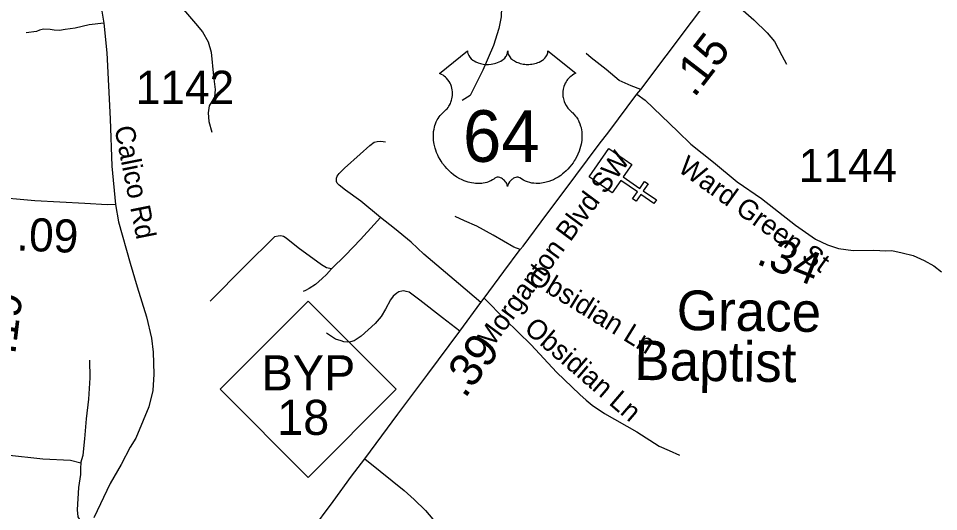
# Model space of a CAD drawing. Extents: x 1159738 to 1321356, y 736314 to 882035.
# Drawn here: x 1227136 to 1230616, y 777846 to 779708 of the extents above; entities that cross this region are included whole.
import ezdxf

# ---------------------------------------------------------------- set-up
doc = ezdxf.new("R2010")
doc.units = 0
for name, color, linetype in [('Exist Cultural Church CELL', 7, 'Continuous'), ('Exist Cultural Church Label', 7, 'Continuous'), ('Exist Road Non-System Type 51', 7, 'Continuous'), ('Exist Road Non-System Type 51 Label', 7, 'Continuous'), ('Exist Road Primary NC Shield CELL', 7, 'Continuous'), ('Exist Road Primary NC Shield Number Label', 7, 'Continuous'), ('Exist Road Primary US Attributed', 7, 'Continuous'), ('Exist Road Primary US Mileage Hundredths English Label', 7, 'Continuous'), ('Exist Road Primary US Shield CELL', 7, 'Continuous'), ('Exist Road Primary US Shield Number Label', 7, 'Continuous'), ('Exist Road Secondary Mileage Hundredths English Label', 7, 'Continuous'), ('Exist Road Secondary Type 51 Attributed', 7, 'Continuous'), ('Exist Road Secondary Type 51 Label', 7, 'Continuous'), ('Exist Road Secondary Type 51 Number Label', 7, 'Continuous')]:
    doc.layers.add(name, color=color, linetype=linetype)

msp = doc.modelspace()

# ---------------------------------------------------------------- linework, layer by layer
at = {"layer": 'Exist Cultural Church CELL'}
msp.add_lwpolyline([(1229455.9, 779156.5), (1229423.5, 779109.6), (1229486.1, 779066.2), (1229504.3, 779092.5), (1229517.5, 779083.4), (1229499.2, 779057.1), (1229548.6, 779022.8), (1229539.5, 779009.6), (1229490.1, 779043.9), (1229471.8, 779017.7), (1229458.7, 779026.8), (1229476.9, 779053.1), (1229414.4, 779096.5), (1229381.4, 779049.2), (1229294, 779109.9), (1229368.5, 779217.2)], close=True, dxfattribs=at)
at = {"layer": 'Exist Road Non-System Type 51'}
for points in [[(1228884.3, 780049.3), (1228929.9, 779918.3), (1228957.7, 779821.7), (1228963.2, 779750.7), (1228962.1, 779714), (1228953.2, 779670.8), (1228932.2, 779606.4), (1228892.2, 779513.2), (1228844.7, 779417.1), (1228813.6, 779398.2)], [(1227898.3, 780003.9), (1227860.7, 779980.5), (1227825.2, 779950.5), (1227786.4, 779908.3), (1227759.8, 779861.7), (1227746.5, 779828.4), (1227742, 779792.9), (1227746.5, 779765.2), (1227760.9, 779741.9), (1227805.2, 779689.7), (1227831.8, 779657.5), (1227854, 779619.8), (1227865.1, 779580.9), (1227874, 779489.9), (1227880.6, 779440), (1227877.3, 779410.4), (1227857.3, 779378.2), (1227854, 779351.5), (1227856.2, 779319.4), (1227867.3, 779278.3)], [(1229777.5, 779823), (1229827.4, 779782), (1229917.2, 779703.2), (1229967.1, 779654.3), (1229996, 779621), (1230022.6, 779567.8), (1230040.3, 779535.6)], [(1227459.6, 779690), (1227403.6, 779684), (1227350.9, 779671.8), (1227312.5, 779666.8), (1227291.2, 779662.7), (1227271, 779664.7), (1227255.8, 779666.8), (1227230.5, 779667.8), (1227216.3, 779664.7), (1227204.2, 779658.7), (1227165.7, 779653.6)], [(1229489.6, 779440.1), (1229453, 779453.4), (1229407.5, 779474.5), (1229358.7, 779515.6), (1229302.2, 779560), (1229283.3, 779575.5)], [(1228505.8, 778956.9), (1228431.5, 779018.3), (1228373.4, 779059.7), (1228348.8, 779078.2), (1228341.9, 779086.1), (1228339.5, 779093), (1228339, 779105.3), (1228340.9, 779112.2), (1228348.8, 779123.1), (1228369, 779142.8), (1228428.2, 779195.6), (1228465.5, 779228.9), (1228481.2, 779240.7), (1228493.1, 779243.7), (1228506.4, 779244.2), (1228523.6, 779242.2)], [(1228505.8, 778956.9), (1228481.9, 778929.5), (1228429.6, 778873.3), (1228372.5, 778813.6), (1228319.8, 778761.9), (1228301.1, 778741.4), (1228285.3, 778725.6), (1228259.2, 778703.9), (1228236.1, 778688.6), (1228221.3, 778680.2), (1228212.4, 778676.8)], [(1228884.6, 778634.9), (1228800.4, 778707.1), (1228669.4, 778818.5), (1228621.7, 778863.5), (1228558.2, 778914.8), (1228505.8, 778956.9)], [(1229033.9, 778835.5), (1229010, 778844.9), (1228930.9, 778890.1), (1228870.2, 778924.1), (1228822.9, 778943.3), (1228787.4, 778959.6)], [(1228319.8, 778761.9), (1228300.6, 778766.6), (1228282.4, 778777.4), (1228194.2, 778841.5), (1228148.9, 778877.9), (1228138.1, 778884.8), (1228128.2, 778887.8), (1228118.4, 778886.3), (1228104.1, 778883.8), (1227992.2, 778772.4), (1227861.7, 778640.3)], [(1228804.8, 778527.2), (1228739.6, 778577.9), (1228654.4, 778644.4), (1228613.3, 778674.3), (1228602, 778677.1), (1228593.6, 778679), (1228586.1, 778678.1), (1228574.9, 778675.3), (1228566.5, 778670.6), (1228553.4, 778659.3), (1228543.1, 778645.3), (1228524.4, 778610.7), (1228507.5, 778582.6), (1228485.1, 778556.4), (1228432.7, 778508.6), (1228405.6, 778490.8), (1228391.5, 778487.1), (1228380.3, 778485.2), (1228366.3, 778487.1), (1228356, 778489.9), (1228335.4, 778497.4), (1228300.8, 778518.9)], [(1228897.5, 778651.8), (1228976.7, 778571), (1229075, 778474.8), (1229171.1, 778372.7), (1229259.7, 778287.8), (1229282.7, 778266.4), (1229305.6, 778247.9), (1229352.9, 778216.1), (1229474.7, 778146.7), (1229558.8, 778092.3), (1229596.5, 778076.8), (1229635.7, 778058.3)], [(1227371.7, 778029.9), (1227380.8, 778058.2), (1227387.1, 778120.9), (1227393.9, 778196.1), (1227402.4, 778270.6), (1227406.9, 778350.6), (1227406.3, 778417.2)], [(1226959.4, 778078.5), (1227091.3, 778060.1), (1227228.9, 778045.2), (1227332.5, 778039.5), (1227371.7, 778029.9)], [(1228446.3, 778044.4), (1228503.7, 777998.1), (1228594.7, 777925.7), (1228632.8, 777890.8), (1228675.8, 777849.6), (1228702.6, 777816.5), (1228715.7, 777804)], [(1227371.7, 778029.9), (1227371.1, 778009.4), (1227370.6, 777986), (1227362.6, 777936.5), (1227358, 777852.4), (1227360.3, 777826.2), (1227367.1, 777816), (1227397.7, 777780.6)]]:
    msp.add_lwpolyline(points, dxfattribs=at)
at = {"layer": 'Exist Road Primary NC Shield CELL'}
msp.add_lwpolyline([(1227899, 778307.6), (1228232, 778640.6), (1228565, 778307.6), (1228232, 777974.6)], close=True, dxfattribs=at)
at = {"layer": 'Exist Road Primary US Attributed'}
for points in [[(1229474.6, 779422.5), (1229489.6, 779440.1), (1229777.5, 779823), (1229968.6, 780074.8)], [(1228241.8, 777770.7), (1228326.2, 777883), (1228396.2, 777978.7), (1228446.3, 778044.4), (1228509.9, 778131.4), (1228570.4, 778212.9), (1228684.7, 778364.5), (1228804.8, 778527.2), (1228884.6, 778634.9), (1228897.5, 778651.8), (1228972.2, 778752.3), (1229033.9, 778835.5), (1229044.4, 778848.4), (1229134.1, 778968.9), (1229200, 779055.9), (1229332.9, 779233.7), (1229368.5, 779280.4), (1229474.6, 779422.5)]]:
    msp.add_lwpolyline(points, dxfattribs=at)
at = {"layer": 'Exist Road Primary US Shield CELL'}
msp.add_lwpolyline([(1228834.2, 779585.5), (1228834.4, 779581.1), (1228835.5, 779575.9), (1228836.3, 779573.2), (1228838.8, 779568), (1228842.8, 779561.9), (1228848.4, 779556), (1228854.8, 779550.7), (1228859, 779548), (1228866.3, 779544.1), (1228874.5, 779540.6), (1228883.7, 779538), (1228893, 779536.1), (1228903.2, 779535), (1228913.3, 779534.8), (1228924.3, 779535.6), (1228936.3, 779537.9), (1228941.9, 779539.4), (1228948.1, 779541.5), (1228953.9, 779543.9), (1228960.2, 779547.3), (1228965.3, 779550.6), (1228969.3, 779553.4), (1228975, 779558.8), (1228979.4, 779564.4), (1228981.3, 779567.6), (1228983, 779570.6), (1228985.2, 779577), (1228985.8, 779579.8), (1228986.3, 779585.7), (1228986.6, 779580.8), (1228987.1, 779577.7), (1228987.9, 779574.7), (1228989.2, 779571.5), (1228991.5, 779566.9), (1228994, 779563.2), (1228998.7, 779557.6), (1229001.7, 779554.8), (1229004.4, 779552.6), (1229011.6, 779547.7), (1229020, 779543.4), (1229024.2, 779541.6), (1229028.4, 779540.1), (1229033.8, 779538.4), (1229039.4, 779537.1), (1229044.9, 779536.2), (1229050.6, 779535.4), (1229056.4, 779534.9), (1229061.1, 779534.8), (1229066.8, 779534.9), (1229072.2, 779535.2), (1229077.6, 779535.8), (1229083.7, 779536.8), (1229088.5, 779537.9), (1229094.9, 779539.6), (1229100.7, 779541.6), (1229105.8, 779543.8), (1229112.3, 779547.3), (1229117.7, 779550.6), (1229121.6, 779553.8), (1229126.2, 779558), (1229130.6, 779563.1), (1229133.2, 779566.8), (1229135, 779570.7), (1229136.7, 779574.7), (1229137.7, 779578.9), (1229138.2, 779582.6), (1229138.3, 779585.8), (1229244.6, 779501.1), (1229242.1, 779500.2), (1229236.3, 779497.4), (1229231.8, 779494.7), (1229224.5, 779489.5), (1229221.3, 779486.7), (1229218.2, 779483.7), (1229215.3, 779480.6), (1229212.7, 779477.6), (1229209.7, 779473.4), (1229206.9, 779469.1), (1229204.2, 779464.4), (1229202.2, 779460.3), (1229199, 779451.8), (1229197.4, 779446.4), (1229196.4, 779441.8), (1229195.1, 779432.3), (1229194.8, 779427.8), (1229194.8, 779423.3), (1229195.1, 779418.6), (1229195.5, 779414.1), (1229196.3, 779409.4), (1229197.1, 779405.2), (1229198.4, 779400.2), (1229200.3, 779394.3), (1229202.6, 779388.5), (1229207.5, 779379.3), (1229213.7, 779369.9), (1229218.2, 779364.6), (1229222.6, 779360.1), (1229229.1, 779354.6), (1229232.7, 779351.4), (1229236.8, 779347.3), (1229243.4, 779339.6), (1229246.1, 779336), (1229248.8, 779331.9), (1229251.3, 779327.7), (1229253.9, 779323.2), (1229255.9, 779319.2), (1229259.6, 779310.1), (1229262.3, 779301.2), (1229263.6, 779296.6), (1229265.6, 779286.2), (1229266.3, 779281), (1229267.1, 779270.8), (1229267.2, 779258.5), (1229266.2, 779246.9), (1229264, 779233.2), (1229262.2, 779225.1), (1229259.4, 779215.6), (1229256.7, 779207.4), (1229251.8, 779195.2), (1229247.5, 779186.4), (1229242, 779176.1), (1229238.1, 779169.9), (1229233.7, 779163.3), (1229228.1, 779155.6), (1229221.6, 779147.4), (1229213.7, 779138.8), (1229207.4, 779132.5), (1229199.1, 779125.1), (1229194.1, 779120.9), (1229186.9, 779115.5), (1229177.1, 779109), (1229167.5, 779103.4), (1229159.2, 779099.2), (1229152, 779096.1), (1229142.5, 779092.5), (1229126.8, 779088.2), (1229121.1, 779087), (1229114.4, 779086), (1229108, 779085.3), (1229101.9, 779085), (1229093.6, 779085), (1229085.4, 779085.6), (1229077.6, 779086.7), (1229069.5, 779088.4), (1229061, 779090.9), (1229053.3, 779093.9), (1229045.5, 779097.8), (1229032.4, 779106.1), (1229028.6, 779108.1), (1229026.5, 779108.6), (1229021.4, 779108.9), (1229016.6, 779107.9), (1229011.7, 779105.9), (1229008.8, 779104.4), (1229004.8, 779101.8), (1229001.8, 779099.4), (1228998.2, 779096), (1228995.7, 779093.1), (1228993.8, 779090.8), (1228990, 779085), (1228988.7, 779082.2), (1228987.3, 779078.6), (1228986.1, 779073.4), (1228984.5, 779080), (1228982.5, 779084.4), (1228980.3, 779088.2), (1228977.9, 779091.5), (1228974.2, 779095.8), (1228970.9, 779099), (1228966.9, 779102.2), (1228962.6, 779104.8), (1228959.2, 779106.6), (1228956, 779107.8), (1228952.2, 779108.7), (1228949.1, 779109), (1228946.5, 779108.9), (1228942.9, 779108.1), (1228938.1, 779104.6), (1228933.6, 779101.5), (1228928.6, 779098.4), (1228922.7, 779095.3), (1228918.4, 779093.3), (1228913.3, 779091.2), (1228907.2, 779089.2), (1228900.7, 779087.5), (1228894, 779086.2), (1228888.1, 779085.3), (1228881.7, 779084.7), (1228876, 779084.5), (1228870.1, 779084.6), (1228864.5, 779085), (1228858, 779085.6), (1228850, 779086.8), (1228843.3, 779088.3), (1228836.3, 779090.2), (1228829.1, 779092.4), (1228821.4, 779095.4), (1228811.7, 779099.6), (1228805, 779103.1), (1228794.4, 779109.1), (1228781.9, 779117.7), (1228772.6, 779125.3), (1228765.7, 779131.6), (1228755.6, 779141.9), (1228749.7, 779148.6), (1228740.3, 779160.6), (1228734.4, 779169.4), (1228730.5, 779175.8), (1228724.9, 779186.1), (1228721.8, 779192.5), (1228717.7, 779202), (1228714.6, 779210.6), (1228711.9, 779218.7), (1228710.5, 779223.9), (1228708.5, 779233), (1228707.3, 779239.5), (1228706.1, 779248.4), (1228705.4, 779257.7), (1228705.3, 779266.3), (1228705.5, 779273.5), (1228706.3, 779281.8), (1228707.8, 779290.7), (1228709.5, 779298.3), (1228711, 779303.8), (1228713.3, 779310.4), (1228716.2, 779317.8), (1228719.8, 779324.8), (1228723.1, 779330.6), (1228727.3, 779336.9), (1228731.5, 779342.3), (1228736.9, 779348.2), (1228742.5, 779353.6), (1228747.7, 779357.8), (1228753.9, 779363.8), (1228757.1, 779367.4), (1228760.9, 779372.5), (1228764, 779377.2), (1228766.5, 779381.4), (1228769.7, 779387.7), (1228771.6, 779392.3), (1228774.1, 779399.5), (1228775.3, 779404.5), (1228776.6, 779411), (1228777.4, 779417), (1228777.7, 779424.6), (1228777.5, 779430.9), (1228776.7, 779438.3), (1228775.3, 779445.3), (1228773.6, 779451.5), (1228771, 779458.5), (1228768.6, 779463.6), (1228764.5, 779470.6), (1228760, 779477.1), (1228755.3, 779482.4), (1228750.6, 779487.1), (1228746.1, 779490.6), (1228741.8, 779493.7), (1228736.4, 779496.9), (1228731.2, 779499.5), (1228727.9, 779500.8)], close=True, dxfattribs=at)
at = {"layer": 'Exist Road Secondary Type 51 Attributed'}
for points in [[(1227235.1, 780411.9), (1227268.6, 780300.9), (1227309, 780196.2), (1227347.4, 780091.4), (1227378.7, 780002.3), (1227416.4, 779898), (1227445.2, 779773.7), (1227459.6, 779690), (1227470.7, 779579), (1227483.1, 779328.6), (1227488.7, 779149.9), (1227503, 779005)], [(1229474.6, 779422.5), (1229506.1, 779400.3), (1229629.2, 779281.2), (1229679.2, 779233.5), (1229764.4, 779164.9), (1229854.7, 779091.8), (1229945.9, 779027.7), (1229992.3, 778992), (1230075.1, 778926.9), (1230151, 778874.2), (1230196.4, 778853), (1230238, 778839.2), (1230292.7, 778832.2), (1230370.6, 778833.4), (1230416.9, 778831.1), (1230438.9, 778831.4), (1230477.6, 778823), (1230519.2, 778812.6), (1230560.8, 778794.2), (1230597.7, 778773.4), (1230627.4, 778751.5)], [(1227503, 779005), (1227471.8, 779004.9), (1227387, 779009.2), (1227198, 779019.4), (1227029, 779035.1)], [(1227503, 779005), (1227514.1, 778940.6), (1227558.4, 778783.5), (1227585, 778694.8), (1227620.5, 778581.6), (1227639.3, 778501), (1227646, 778447.7), (1227648.2, 778364.5), (1227643.7, 778303.4), (1227629.3, 778240.6), (1227607.2, 778189.6), (1227580.5, 778123), (1227558.4, 778088.6), (1227524, 778023.1), (1227483, 777951.3), (1227420.9, 777822.5)]]:
    msp.add_lwpolyline(points, dxfattribs=at)

# ---------------------------------------------------------------- texts
at = {"layer": 'Exist Cultural Church Label'}
for s, p in [('Grace', (1229624.7, 778531.6)), ('Baptist', (1229464.5, 778342.8))]:
    msp.add_text(s, height=150, rotation=359.1924, dxfattribs=at).set_placement(p)
at = {"layer": 'Exist Road Non-System Type 51 Label'}
msp.add_text('Obsidian Ln', height=75, rotation=328.4523, dxfattribs=at).set_placement((1229057.6, 778717.8))
at = {"layer": 'Exist Road Primary NC Shield Number Label'}
for s, p in [('BYP', (1228055.3, 778303.3)), ('18', (1228114.4, 778135.2))]:
    msp.add_text(s, height=132.5, dxfattribs=at).set_placement(p)
at = {"layer": 'Exist Road Primary US Mileage Hundredths English Label'}
for s, rotation, p in [('.15', 52.3792, (1229691.9, 779406.1)), ('.39', 53.4662, (1228824.2, 778269.8))]:
    msp.add_text(s, height=125, rotation=rotation, dxfattribs=at).set_placement(p)
at = {"layer": 'Exist Road Primary US Shield Number Label'}
msp.add_text('64', height=195, dxfattribs=at).set_placement((1228817.1, 779166.7))
at = {"layer": 'Exist Road Secondary Mileage Hundredths English Label'}
for s, rotation, p in [('.09', 357.5739, (1227127.6, 778832.2)), ('.34', 338.3497, (1229922.2, 778783)), ('.19', 82.9187, (1227123.5, 778435.8))]:
    msp.add_text(s, height=125, rotation=rotation, dxfattribs=at).set_placement(p)
at = {"layer": 'Exist Road Secondary Type 51 Label'}
for s, rotation, p in [('Calico Rd', 281.289, (1227498.3, 779296)), ('Morganton Blvd SW', 53.6006, (1228921.7, 778453.2)), ('Ward Green St', 324.4773, (1229625.7, 779133.8)), ('Obsidian Ln', 319.2676, (1229044.4, 778529.5))]:
    msp.add_text(s, height=75, rotation=rotation, dxfattribs=at).set_placement(p)
at = {"layer": 'Exist Road Secondary Type 51 Number Label'}
for s, p in [('1142', (1227579.8, 779385.8)), ('1144', (1230087.1, 779090.7))]:
    msp.add_text(s, height=125, dxfattribs=at).set_placement(p)

doc.saveas('drawing.dxf')
